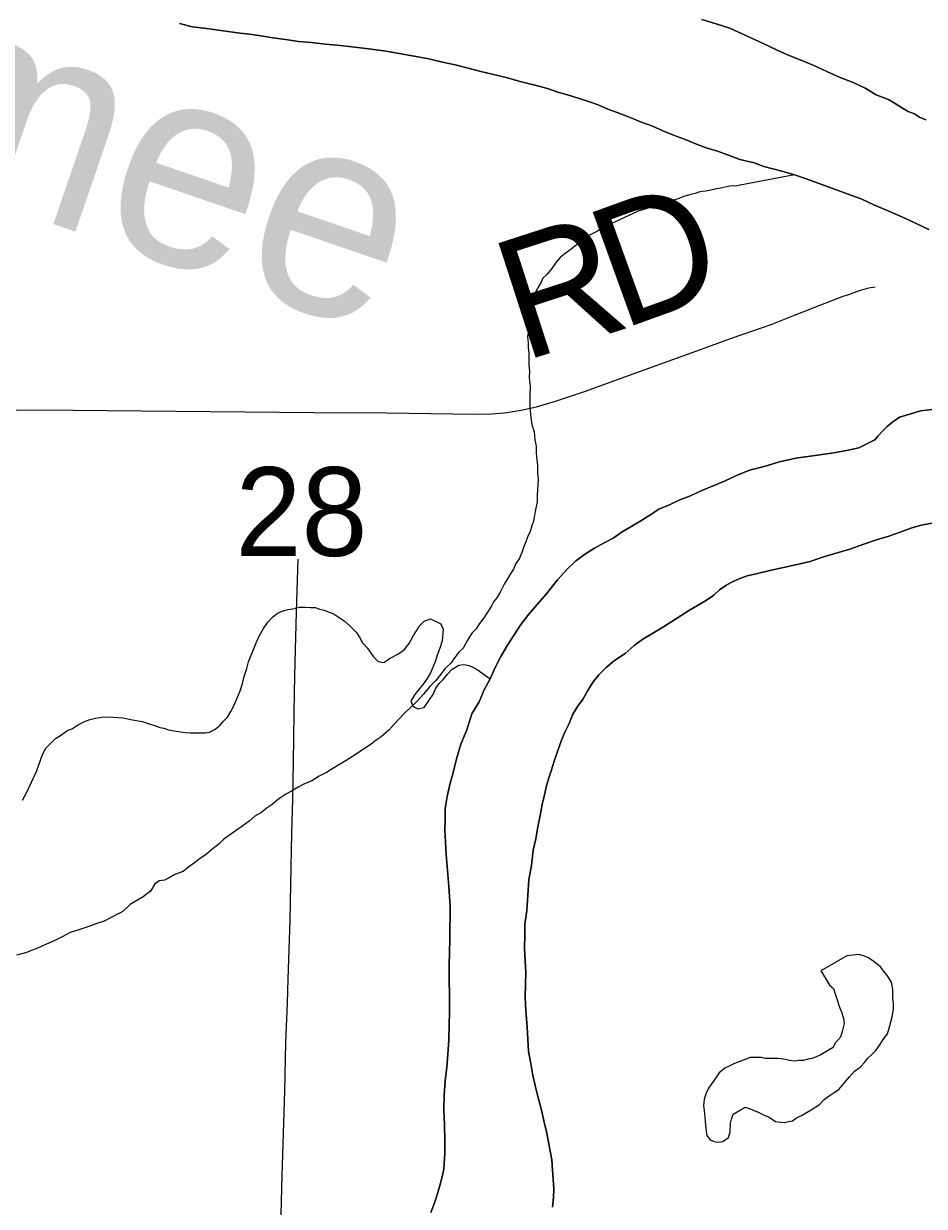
# Model space of a CAD drawing. Extents: x 2.4 to 73.1, y 4.5 to 25.6.
# Drawn here: x 44.2641 to 44.4767, y 22.2051 to 22.4841 of the extents above; entities that cross this region are included whole.
import ezdxf

# ---------------------------------------------------------------- set-up
doc = ezdxf.new("R2010")
doc.units = 0
for name, color, linetype in [('GM_X_Major_River', 7, 'Continuous'), ('GM_X_Major_River_Text', 7, 'Continuous'), ('GM_X_Minor_Lake', 7, 'Continuous'), ('GM_X_Minor_River', 7, 'Continuous'), ('GM_X_Section_Text', 7, 'Continuous'), ('GM_X_Township_Road', 7, 'Continuous'), ('GM_X_Township_Road_Text', 7, 'Continuous')]:
    doc.layers.add(name, color=color, linetype=linetype)

msp = doc.modelspace()

# ---------------------------------------------------------------- linework, layer by layer
at = {"layer": 'GM_X_Major_River'}
for points in [[(44.46272, 22.46887), (44.45989, 22.47025), (44.45687, 22.47144), (44.45366, 22.47282), (44.45064, 22.4742), (44.4478, 22.47538), (44.44478, 22.47657), (44.44213, 22.47775), (44.43968, 22.47893), (44.43081, 22.48306), (44.42759, 22.48406), (44.42418, 22.48507)], [(44.42418, 22.48507), (44.42759, 22.48406), (44.43081, 22.48306), (44.43968, 22.47893), (44.44213, 22.47775), (44.44478, 22.47657), (44.4478, 22.47538), (44.45064, 22.4742), (44.45366, 22.47282), (44.45687, 22.47144), (44.45989, 22.47025), (44.46272, 22.46887)], [(44.30093, 22.48417), (44.30396, 22.48336)], [(44.30396, 22.48336), (44.30093, 22.48417)], [(44.30396, 22.48336), (44.30794, 22.48292), (44.31515, 22.48186), (44.31743, 22.48163), (44.32009, 22.48121), (44.32293, 22.48078), (44.32597, 22.48036), (44.32901, 22.47993), (44.33205, 22.47969), (44.33527, 22.47926), (44.33812, 22.47902), (44.3423, 22.47858), (44.34553, 22.47815), (44.34913, 22.47771), (44.35273, 22.47708), (44.35634, 22.47645), (44.35975, 22.47583), (44.36297, 22.47502), (44.36601, 22.4744), (44.36904, 22.47359), (44.37207, 22.47278), (44.37472, 22.47217), (44.37832, 22.47135), (44.38097, 22.47055), (44.38324, 22.46995), (44.38571, 22.46934), (44.38798, 22.46873), (44.39025, 22.46794), (44.39252, 22.46733), (44.39498, 22.46653), (44.39744, 22.46573), (44.39971, 22.46494), (44.40198, 22.46395), (44.40425, 22.46315), (44.40727, 22.46196), (44.40973, 22.46097), (44.41237, 22.45998), (44.41502, 22.4588), (44.41748, 22.45781), (44.42012, 22.45682), (44.42258, 22.45583), (44.42523, 22.45484), (44.42788, 22.45404), (44.43052, 22.45305), (44.43317, 22.45205), (44.43658, 22.45124), (44.43885, 22.45044), (44.44093, 22.44984), (44.4434, 22.44923), (44.44605, 22.44843), (44.44907, 22.44743), (44.45229, 22.44624), (44.46193, 22.44267), (44.46495, 22.44129), (44.46779, 22.4401), (44.47194, 22.43833), (44.47478, 22.43695), (44.4778, 22.43557)], [(44.4778, 22.43557), (44.47478, 22.43695), (44.47194, 22.43833), (44.46779, 22.4401), (44.46495, 22.44129), (44.46193, 22.44267), (44.45229, 22.44624), (44.44907, 22.44743), (44.44605, 22.44843), (44.4434, 22.44923), (44.44093, 22.44984), (44.43885, 22.45044), (44.43658, 22.45124), (44.43317, 22.45205), (44.43052, 22.45305), (44.42788, 22.45404), (44.42523, 22.45484), (44.42258, 22.45583), (44.42012, 22.45682), (44.41748, 22.45781), (44.41502, 22.4588), (44.41237, 22.45998), (44.40973, 22.46097), (44.40727, 22.46196), (44.40425, 22.46315), (44.40198, 22.46395), (44.39971, 22.46494), (44.39744, 22.46573), (44.39498, 22.46653), (44.39252, 22.46733), (44.39025, 22.46794), (44.38798, 22.46873), (44.38571, 22.46934), (44.38324, 22.46995), (44.38097, 22.47055), (44.37832, 22.47135), (44.37472, 22.47217), (44.37207, 22.47278), (44.36904, 22.47359), (44.36601, 22.4744), (44.36297, 22.47502), (44.35975, 22.47583), (44.35634, 22.47645), (44.35273, 22.47708), (44.34913, 22.47771), (44.34553, 22.47815), (44.3423, 22.47858), (44.33812, 22.47902), (44.33527, 22.47926), (44.33205, 22.47969), (44.32901, 22.47993), (44.32597, 22.48036), (44.32293, 22.48078), (44.32009, 22.48121), (44.31743, 22.48163), (44.31515, 22.48186), (44.30794, 22.48292), (44.30396, 22.48336)], [(44.47706, 22.46143), (44.47555, 22.46202), (44.47442, 22.4628), (44.47291, 22.46339), (44.47159, 22.46417), (44.47008, 22.46515), (44.46839, 22.46613), (44.46536, 22.46731), (44.46272, 22.46887)], [(44.46272, 22.46887), (44.46536, 22.46731), (44.46839, 22.46613), (44.47008, 22.46515), (44.47159, 22.46417), (44.47291, 22.46339), (44.47442, 22.4628), (44.47555, 22.46202), (44.47706, 22.46143)], [(44.47848, 22.39309), (44.47581, 22.39275), (44.47352, 22.39203), (44.47085, 22.39131), (44.46931, 22.39019), (44.46796, 22.38907), (44.4668, 22.38795), (44.46583, 22.38683), (44.46505, 22.38589), (44.46122, 22.38405), (44.45874, 22.38352), (44.45531, 22.38282), (44.45149, 22.38231), (44.44635, 22.38163), (44.44253, 22.38074), (44.4389, 22.37966), (44.43546, 22.37876), (44.4324, 22.37748), (44.42953, 22.3762), (44.42685, 22.3751), (44.42417, 22.374), (44.42149, 22.37271), (44.419, 22.3718), (44.4167, 22.3707), (44.41402, 22.3696), (44.4119, 22.36812), (44.40979, 22.36682), (44.40768, 22.36552), (44.40538, 22.36423), (44.40326, 22.36274), (44.40115, 22.36164), (44.39885, 22.36034), (44.39674, 22.35905), (44.39443, 22.35737), (44.3923, 22.35532), (44.39017, 22.35288), (44.38746, 22.3495), (44.38533, 22.34707), (44.38339, 22.34482), (44.38145, 22.34238), (44.37989, 22.33993), (44.37833, 22.33749), (44.37677, 22.33485), (44.3754, 22.33222), (44.37421, 22.32957), (44.37284, 22.32694), (44.37166, 22.32411), (44.3699, 22.32128), (44.3687, 22.3175), (44.36732, 22.3141), (44.36631, 22.3107), (44.3655, 22.30748), (44.36469, 22.30464), (44.36408, 22.3018)], [(44.36408, 22.3018), (44.36469, 22.30464), (44.3655, 22.30748), (44.36631, 22.3107), (44.36732, 22.3141), (44.3687, 22.3175), (44.3699, 22.32128), (44.37166, 22.32411), (44.37284, 22.32694), (44.37421, 22.32957), (44.3754, 22.33222), (44.37677, 22.33485), (44.37833, 22.33749), (44.37989, 22.33993), (44.38145, 22.34238), (44.38339, 22.34482), (44.38533, 22.34707), (44.38746, 22.3495), (44.39017, 22.35288), (44.3923, 22.35532), (44.39443, 22.35737), (44.39674, 22.35905), (44.39885, 22.36034), (44.40115, 22.36164), (44.40326, 22.36274), (44.40538, 22.36423), (44.40768, 22.36552), (44.40979, 22.36682), (44.4119, 22.36812), (44.41402, 22.3696), (44.4167, 22.3707), (44.419, 22.3718), (44.42149, 22.37271), (44.42417, 22.374), (44.42685, 22.3751), (44.42953, 22.3762), (44.4324, 22.37748), (44.43546, 22.37876), (44.4389, 22.37966), (44.44253, 22.38074), (44.44635, 22.38163), (44.45149, 22.38231), (44.45531, 22.38282), (44.45874, 22.38352), (44.46122, 22.38405), (44.46505, 22.38589), (44.46583, 22.38683), (44.4668, 22.38795), (44.46796, 22.38907), (44.46931, 22.39019), (44.47085, 22.39131), (44.47352, 22.39203), (44.47581, 22.39275), (44.47848, 22.39309)], [(44.38925, 22.20925), (44.3891, 22.21153), (44.38894, 22.21362), (44.38879, 22.2161), (44.38756, 22.22277), (44.38702, 22.22487), (44.38649, 22.22715), (44.38595, 22.22925), (44.38541, 22.23135), (44.38488, 22.23364), (44.38435, 22.23593), (44.38382, 22.23879), (44.38329, 22.24164), (44.38315, 22.2445), (44.383, 22.24735), (44.38269, 22.25134), (44.38254, 22.25439), (44.38259, 22.25743), (44.38264, 22.26028), (44.38249, 22.26294), (44.38234, 22.26598), (44.38239, 22.26902), (44.38243, 22.27168), (44.38287, 22.2749), (44.38311, 22.27851), (44.38336, 22.28212), (44.38398, 22.28553), (44.38442, 22.28913), (44.38503, 22.29178), (44.38546, 22.29462), (44.38607, 22.29727), (44.38649, 22.29993), (44.3871, 22.3022), (44.38751, 22.30428), (44.38811, 22.30617), (44.38871, 22.30806), (44.38931, 22.31014), (44.39011, 22.31241), (44.3911, 22.31505), (44.39189, 22.31694), (44.39288, 22.31902), (44.39367, 22.32109), (44.39484, 22.32298), (44.3962, 22.32485), (44.39737, 22.32693), (44.39855, 22.32881), (44.3999, 22.3305), (44.40164, 22.33218), (44.40357, 22.33386), (44.40607, 22.33553), (44.40819, 22.33739), (44.4103, 22.33888), (44.4128, 22.34036), (44.41511, 22.34184), (44.42125, 22.34574), (44.42317, 22.34685), (44.42509, 22.34796), (44.42701, 22.34925), (44.42837, 22.35056), (44.43009, 22.35168), (44.43144, 22.35241), (44.43297, 22.35315), (44.43488, 22.35388), (44.43736, 22.35441), (44.44023, 22.35512), (44.44347, 22.35583), (44.44672, 22.35654), (44.44977, 22.35725), (44.45245, 22.35816), (44.45531, 22.35907), (44.45914, 22.36014), (44.4622, 22.36124), (44.46544, 22.36232), (44.46831, 22.36323), (44.47099, 22.36414), (44.47348, 22.36505), (44.47596, 22.36577), (44.47844, 22.3663)], [(44.47844, 22.3663), (44.47596, 22.36577), (44.47348, 22.36505), (44.47099, 22.36414), (44.46831, 22.36323), (44.46544, 22.36232), (44.4622, 22.36124), (44.45914, 22.36014), (44.45531, 22.35907), (44.45245, 22.35816), (44.44977, 22.35725), (44.44672, 22.35654), (44.44347, 22.35583), (44.44023, 22.35512), (44.43736, 22.35441), (44.43488, 22.35388), (44.43297, 22.35315), (44.43144, 22.35241), (44.43009, 22.35168), (44.42837, 22.35056), (44.42701, 22.34925), (44.42509, 22.34796), (44.42317, 22.34685), (44.42125, 22.34574), (44.41511, 22.34184), (44.4128, 22.34036), (44.4103, 22.33888), (44.40819, 22.33739), (44.40607, 22.33553), (44.40357, 22.33386), (44.40164, 22.33218), (44.3999, 22.3305), (44.39855, 22.32881), (44.39737, 22.32693), (44.3962, 22.32485), (44.39484, 22.32298), (44.39367, 22.32109), (44.39288, 22.31902), (44.39189, 22.31694), (44.3911, 22.31505), (44.39011, 22.31241), (44.38931, 22.31014), (44.38871, 22.30806), (44.38811, 22.30617), (44.38751, 22.30428), (44.3871, 22.3022), (44.38649, 22.29993), (44.38607, 22.29727), (44.38546, 22.29462), (44.38503, 22.29178), (44.38442, 22.28913), (44.38398, 22.28553), (44.38336, 22.28212), (44.38311, 22.27851), (44.38287, 22.2749), (44.38243, 22.27168), (44.38239, 22.26902), (44.38234, 22.26598), (44.38249, 22.26294), (44.38264, 22.26028), (44.38259, 22.25743), (44.38254, 22.25439), (44.38269, 22.25134), (44.383, 22.24735), (44.38315, 22.2445), (44.38329, 22.24164), (44.38382, 22.23879), (44.38435, 22.23593), (44.38488, 22.23364), (44.38541, 22.23135), (44.38595, 22.22925), (44.38649, 22.22715), (44.38702, 22.22487), (44.38756, 22.22277), (44.38879, 22.2161), (44.38894, 22.21362), (44.3891, 22.21153), (44.38925, 22.20925)], [(44.36408, 22.3018), (44.36365, 22.29896), (44.36361, 22.2963), (44.36357, 22.29383), (44.36372, 22.29098), (44.36386, 22.28813), (44.36451, 22.28052), (44.36466, 22.27823), (44.36481, 22.27595), (44.36477, 22.27348), (44.36473, 22.27082), (44.36469, 22.26797), (44.36464, 22.26512), (44.36459, 22.26189), (44.36454, 22.25848), (44.36468, 22.25505), (44.36461, 22.25106), (44.36456, 22.24783), (44.36451, 22.24441), (44.36427, 22.241), (44.36403, 22.23796), (44.3636, 22.23474), (44.36335, 22.23132), (44.3633, 22.2279), (44.36343, 22.22429), (44.36357, 22.22068), (44.36352, 22.21764), (44.36327, 22.21384), (44.36285, 22.21176), (44.36225, 22.20968), (44.36165, 22.2076), (44.36105, 22.20571), (44.36026, 22.20363)], [(44.36026, 22.20363), (44.36105, 22.20571), (44.36165, 22.2076), (44.36225, 22.20968), (44.36285, 22.21176), (44.36327, 22.21384), (44.36352, 22.21764), (44.36357, 22.22068), (44.36343, 22.22429), (44.3633, 22.2279), (44.36335, 22.23132), (44.3636, 22.23474), (44.36403, 22.23796), (44.36427, 22.241), (44.36451, 22.24441), (44.36456, 22.24783), (44.36461, 22.25106), (44.36468, 22.25505), (44.36454, 22.25848), (44.36459, 22.26189), (44.36464, 22.26512), (44.36469, 22.26797), (44.36473, 22.27082), (44.36477, 22.27348), (44.36481, 22.27595), (44.36466, 22.27823), (44.36451, 22.28052), (44.36386, 22.28813), (44.36372, 22.29098), (44.36357, 22.29383), (44.36361, 22.2963), (44.36365, 22.29896), (44.36408, 22.3018)], [(44.38899, 22.20488), (44.38922, 22.20716), (44.38925, 22.20925)], [(44.38925, 22.20925), (44.38922, 22.20716), (44.38899, 22.20488)]]:
    msp.add_lwpolyline(points, dxfattribs=at)
at = {"layer": 'GM_X_Minor_Lake'}
for points in [[(44.45225, 22.26069), (44.45355, 22.25858), (44.45429, 22.25724), (44.45523, 22.25646), (44.45559, 22.2555), (44.45613, 22.25379), (44.45668, 22.25207), (44.45723, 22.25073), (44.45759, 22.24939), (44.45776, 22.24825), (44.45735, 22.24636), (44.45695, 22.24503), (44.45559, 22.24353), (44.4552, 22.24259), (44.45424, 22.24204), (44.45308, 22.24129), (44.45213, 22.24074), (44.45021, 22.24001), (44.44926, 22.23983), (44.44811, 22.23947), (44.44716, 22.23949), (44.44621, 22.23931), (44.44488, 22.23952), (44.44393, 22.23973), (44.44298, 22.23993), (44.44203, 22.23995), (44.44108, 22.23996), (44.44013, 22.23998), (44.43918, 22.24), (44.43823, 22.2402), (44.4369, 22.24022), (44.43557, 22.24024), (44.43194, 22.23878), (44.43079, 22.23823), (44.42964, 22.23768), (44.42829, 22.23656), (44.42751, 22.23543), (44.42673, 22.2343), (44.42576, 22.23299), (44.42517, 22.23167), (44.42477, 22.23034), (44.42455, 22.22883), (44.42472, 22.22768), (44.42489, 22.22616), (44.42505, 22.22426), (44.42522, 22.22274), (44.42539, 22.22178), (44.42614, 22.22082), (44.42708, 22.22043), (44.42803, 22.22022), (44.42917, 22.22039), (44.43052, 22.22132), (44.43092, 22.22265), (44.43095, 22.22473), (44.43116, 22.22568), (44.43156, 22.22682), (44.43444, 22.22848), (44.43557, 22.22808), (44.43652, 22.22769), (44.43746, 22.22729), (44.43878, 22.2267), (44.4401, 22.22611), (44.44161, 22.22514), (44.44275, 22.22493), (44.4437, 22.22491), (44.44465, 22.22509), (44.44561, 22.22526), (44.44657, 22.22601), (44.44772, 22.22656), (44.44906, 22.2273), (44.45002, 22.22785), (44.45194, 22.22915), (44.4531, 22.23027), (44.45426, 22.23121), (44.45541, 22.23195), (44.45656, 22.23269), (44.45734, 22.23363), (44.45811, 22.23456), (44.45908, 22.23569), (44.46024, 22.237), (44.46159, 22.23793), (44.46256, 22.23905), (44.46333, 22.23999), (44.4643, 22.24093), (44.46527, 22.24186), (44.46624, 22.24318), (44.46702, 22.24449), (44.46799, 22.24581), (44.46839, 22.24713), (44.4692, 22.25016), (44.46941, 22.25168), (44.46944, 22.253), (44.46926, 22.25415), (44.46928, 22.25529), (44.4693, 22.25624), (44.46894, 22.25795), (44.46801, 22.25949), (44.46708, 22.26064), (44.46634, 22.2616), (44.46483, 22.26277), (44.46352, 22.26374)], [(44.45225, 22.26069), (44.45355, 22.25858), (44.45429, 22.25724), (44.45523, 22.25646), (44.45559, 22.2555), (44.45613, 22.25379), (44.45668, 22.25207), (44.45723, 22.25073), (44.45759, 22.24939), (44.45776, 22.24825), (44.45735, 22.24636), (44.45695, 22.24503), (44.45559, 22.24353), (44.4552, 22.24259), (44.45424, 22.24204), (44.45308, 22.24129), (44.45213, 22.24074), (44.45021, 22.24001), (44.44926, 22.23983), (44.44811, 22.23947), (44.44716, 22.23949), (44.44621, 22.23931), (44.44488, 22.23952), (44.44393, 22.23973), (44.44298, 22.23993), (44.44203, 22.23995), (44.44108, 22.23996), (44.44013, 22.23998), (44.43918, 22.24), (44.43823, 22.2402), (44.4369, 22.24022), (44.43557, 22.24024), (44.43194, 22.23878), (44.43079, 22.23823), (44.42964, 22.23768), (44.42829, 22.23656), (44.42751, 22.23543), (44.42673, 22.2343), (44.42576, 22.23299), (44.42517, 22.23167), (44.42477, 22.23034), (44.42455, 22.22883), (44.42472, 22.22768), (44.42489, 22.22616), (44.42505, 22.22426), (44.42522, 22.22274), (44.42539, 22.22178), (44.42614, 22.22082), (44.42708, 22.22043), (44.42803, 22.22022), (44.42917, 22.22039), (44.43052, 22.22132), (44.43092, 22.22265), (44.43095, 22.22473), (44.43116, 22.22568), (44.43156, 22.22682), (44.43444, 22.22848), (44.43557, 22.22808), (44.43652, 22.22769), (44.43746, 22.22729), (44.43878, 22.2267), (44.4401, 22.22611), (44.44161, 22.22514), (44.44275, 22.22493), (44.4437, 22.22491), (44.44465, 22.22509), (44.44561, 22.22526), (44.44657, 22.22601), (44.44772, 22.22656), (44.44906, 22.2273), (44.45002, 22.22785), (44.45194, 22.22915), (44.4531, 22.23027), (44.45426, 22.23121), (44.45541, 22.23195), (44.45656, 22.23269), (44.45734, 22.23363), (44.45811, 22.23456), (44.45908, 22.23569), (44.46024, 22.237), (44.46159, 22.23793), (44.46256, 22.23905), (44.46333, 22.23999), (44.4643, 22.24093), (44.46527, 22.24186), (44.46624, 22.24318), (44.46702, 22.24449), (44.46799, 22.24581), (44.46839, 22.24713), (44.4692, 22.25016), (44.46941, 22.25168), (44.46944, 22.253), (44.46926, 22.25415), (44.46928, 22.25529), (44.4693, 22.25624), (44.46894, 22.25795), (44.46801, 22.25949), (44.46708, 22.26064), (44.46634, 22.2616), (44.46483, 22.26277), (44.46352, 22.26374)], [(44.46352, 22.26374), (44.46257, 22.26413), (44.46125, 22.26454), (44.45972, 22.26437), (44.45839, 22.2642), (44.45225, 22.26069)], [(44.46352, 22.26374), (44.46257, 22.26413), (44.46125, 22.26454), (44.45972, 22.26437), (44.45839, 22.2642), (44.45225, 22.26069)]]:
    msp.add_lwpolyline(points, dxfattribs=at)
at = {"layer": 'GM_X_Minor_River'}
for points in [[(44.44605, 22.44843), (44.43327, 22.44597), (44.43212, 22.4458), (44.43117, 22.44581), (44.43003, 22.44564), (44.42869, 22.44528), (44.42774, 22.44511), (44.42602, 22.44476), (44.42507, 22.44458), (44.42373, 22.44441), (44.42259, 22.44405), (44.42125, 22.44369), (44.41991, 22.44333), (44.41857, 22.44278), (44.41647, 22.44206), (44.41475, 22.44171), (44.41054, 22.44025), (44.40921, 22.43989), (44.40767, 22.43916), (44.40614, 22.43842), (44.40442, 22.43769), (44.40289, 22.43695), (44.40135, 22.43622), (44.39943, 22.43511), (44.39771, 22.43418), (44.39617, 22.43307), (44.39463, 22.43195), (44.39328, 22.43083), (44.39193, 22.42991), (44.39078, 22.42897), (44.38981, 22.42785), (44.38883, 22.42635), (44.38767, 22.42503), (44.38671, 22.4241), (44.38631, 22.42315), (44.38514, 22.42127), (44.38475, 22.42033), (44.38415, 22.41863), (44.38375, 22.4175), (44.38354, 22.41617), (44.38333, 22.41484), (44.3833, 22.41313), (44.38328, 22.41161), (44.38307, 22.41029), (44.38323, 22.40876), (44.38321, 22.40762), (44.38339, 22.40648), (44.38337, 22.40515), (44.38334, 22.40363), (44.38351, 22.40211), (44.38348, 22.40059), (44.38365, 22.39869), (44.38361, 22.39641), (44.38357, 22.39394), (44.38373, 22.39185), (44.38407, 22.38956), (44.38462, 22.38784), (44.38478, 22.38594), (44.38513, 22.38441), (44.38511, 22.38289), (44.38527, 22.38118), (44.38544, 22.37985), (44.38541, 22.37814), (44.38558, 22.37662), (44.38533, 22.37282), (44.38531, 22.3713), (44.3851, 22.37016), (44.38489, 22.36903), (44.38469, 22.36808), (44.38448, 22.36675), (44.38408, 22.36562), (44.38368, 22.36429), (44.38309, 22.36297), (44.38269, 22.36184), (44.38209, 22.36052), (44.3817, 22.35938), (44.3811, 22.35787), (44.38032, 22.35675), (44.37973, 22.35543), (44.37915, 22.35449), (44.37856, 22.35355), (44.37758, 22.35185), (44.3766, 22.34997), (44.37582, 22.34865), (44.37505, 22.34771), (44.37446, 22.34658), (44.37348, 22.34507), (44.37271, 22.34395), (44.37173, 22.34263), (44.37095, 22.34131), (44.36999, 22.34038), (44.3694, 22.33944), (44.36882, 22.3385), (44.36784, 22.3368), (44.36687, 22.33587), (44.3659, 22.33456), (44.36493, 22.33324), (44.36358, 22.33193), (44.36261, 22.33062), (44.36144, 22.32912), (44.3599, 22.32762)], [(44.26384, 22.30094), (44.26482, 22.30263), (44.26718, 22.30772), (44.26777, 22.30923), (44.26817, 22.31056), (44.26857, 22.31169), (44.26936, 22.3132), (44.27051, 22.31432), (44.27167, 22.31544), (44.27283, 22.31618), (44.27437, 22.3173), (44.27571, 22.31785), (44.27686, 22.31859), (44.2782, 22.31933), (44.27954, 22.31988), (44.28107, 22.32023), (44.28316, 22.32058), (44.28526, 22.32054), (44.28753, 22.32032), (44.28981, 22.3199), (44.29209, 22.31948), (44.29379, 22.31889), (44.2953, 22.31848), (44.29625, 22.31809), (44.2972, 22.31788), (44.29833, 22.31749), (44.29966, 22.31727), (44.30118, 22.31706), (44.30232, 22.31685), (44.30346, 22.31683), (44.30479, 22.31681), (44.30593, 22.31679), (44.30707, 22.31678), (44.30802, 22.31695), (44.30937, 22.31769), (44.31052, 22.31862), (44.3113, 22.31956), (44.31226, 22.32049), (44.31304, 22.32181), (44.31383, 22.32332), (44.31442, 22.32483), (44.31521, 22.32672), (44.31581, 22.32842), (44.31622, 22.33012), (44.31682, 22.33201), (44.31722, 22.33352), (44.319, 22.33806), (44.31979, 22.33975), (44.32077, 22.34145), (44.32174, 22.34295), (44.3229, 22.34407), (44.32406, 22.34501), (44.3254, 22.34555), (44.32654, 22.34592), (44.32769, 22.34609), (44.32921, 22.34644), (44.33055, 22.34642), (44.33188, 22.3464), (44.33302, 22.34638), (44.33396, 22.34599), (44.3351, 22.34578), (44.33605, 22.34538), (44.33718, 22.34499), (44.33887, 22.34382), (44.33982, 22.34323), (44.34113, 22.34207), (44.34263, 22.34053), (44.34337, 22.33938), (44.34411, 22.33803), (44.34523, 22.33688), (44.34597, 22.33573), (44.34672, 22.33476), (44.34784, 22.33361), (44.34917, 22.33339), (44.35052, 22.33432), (44.35262, 22.33543), (44.35397, 22.33636), (44.35514, 22.33786), (44.35612, 22.33974), (44.35689, 22.34087), (44.35748, 22.342), (44.35864, 22.34312), (44.36017, 22.34367), (44.36262, 22.34249), (44.36317, 22.34115), (44.36294, 22.3385), (44.36235, 22.33679), (44.36175, 22.33509), (44.36135, 22.33377), (44.36076, 22.33245), (44.36016, 22.33094), (44.35938, 22.32962)], [(44.35938, 22.32962), (44.35841, 22.32831), (44.35763, 22.32737), (44.35647, 22.32587), (44.35549, 22.32436), (44.35604, 22.32302), (44.35717, 22.32244), (44.3587, 22.32279), (44.35987, 22.32448), (44.36084, 22.32599), (44.36144, 22.32731), (44.36221, 22.32844), (44.36318, 22.32937), (44.36415, 22.33068), (44.36531, 22.33181), (44.36685, 22.33273), (44.36799, 22.3329), (44.36932, 22.33269), (44.37045, 22.33211), (44.3712, 22.33171), (44.37421, 22.32957)], [(44.3599, 22.32762), (44.35854, 22.32593), (44.35699, 22.32425), (44.35545, 22.32275), (44.3539, 22.32125), (44.35274, 22.32013), (44.35158, 22.31882), (44.35042, 22.31751), (44.34849, 22.31583), (44.34734, 22.31509), (44.34618, 22.31416), (44.34176, 22.31119), (44.34023, 22.31026), (44.33869, 22.30933), (44.33715, 22.30841), (44.33562, 22.30748), (44.33389, 22.30656), (44.33216, 22.30545), (44.33025, 22.30472), (44.32891, 22.30398), (44.32737, 22.30305), (44.32603, 22.30232), (44.32487, 22.30157), (44.32391, 22.30083), (44.32276, 22.2999), (44.32141, 22.29897), (44.32025, 22.29804), (44.31872, 22.29711), (44.31737, 22.29599), (44.31564, 22.29469), (44.3141, 22.29357), (44.31275, 22.29265), (44.31141, 22.29172), (44.31025, 22.2906), (44.3089, 22.28948), (44.30774, 22.28855), (44.30678, 22.2878), (44.30563, 22.28706), (44.30447, 22.28613), (44.30313, 22.2852), (44.30178, 22.28408), (44.29986, 22.28335), (44.29852, 22.28261), (44.29737, 22.28206), (44.29623, 22.28189), (44.29507, 22.28115), (44.2941, 22.27945), (44.29237, 22.27815), (44.29045, 22.27704), (44.28929, 22.2763), (44.28755, 22.27462), (44.28602, 22.27388), (44.28468, 22.27314), (44.28315, 22.2724), (44.28142, 22.27186), (44.27951, 22.27113), (44.27741, 22.27041), (44.27512, 22.26968), (44.27339, 22.26876), (44.27147, 22.26784), (44.26956, 22.26692), (44.26745, 22.266), (44.26458, 22.26491), (44.26248, 22.26437)]]:
    msp.add_lwpolyline(points, dxfattribs=at)
at = {"layer": 'GM_X_Township_Road'}
for points in [[(44.2624, 22.39303), (44.27576, 22.39289), (44.33264, 22.39237), (44.34973, 22.39226), (44.3603, 22.39211), (44.37055, 22.39196), (44.37457, 22.39205), (44.37763, 22.39231), (44.38159, 22.39293), (44.38519, 22.39374), (44.38964, 22.39506), (44.39671, 22.39741), (44.40342, 22.39986), (44.42476, 22.40757), (44.4312, 22.40988), (44.44058, 22.41317), (44.44606, 22.41533), (44.45331, 22.41816), (44.45758, 22.41979), (44.45885, 22.42024), (44.46143, 22.42118), (44.46358, 22.42176), (44.46507, 22.422)], [(44.3246, 22.19093), (44.32517, 22.21237), (44.32576, 22.23226), (44.32605, 22.24375), (44.32638, 22.25307), (44.32658, 22.25866), (44.32705, 22.27262), (44.32722, 22.28101), (44.32746, 22.29313), (44.32768, 22.30121), (44.32786, 22.3099), (44.328, 22.32139), (44.32807, 22.32636), (44.32819, 22.33351), (44.32854, 22.34531), (44.32896, 22.35774)]]:
    msp.add_lwpolyline(points, dxfattribs=at)

# ---------------------------------------------------------------- texts
at = {"layer": 'GM_X_Major_River_Text'}
msp.add_text('Maumee', height=0.047373, rotation=341.0484, dxfattribs=at).set_placement((44.11385, 22.49085))
at = {"layer": 'GM_X_Section_Text'}
msp.add_text('28', height=0.020928, rotation=0, dxfattribs=at).set_placement((44.31415, 22.35854))
at = {"layer": 'GM_X_Township_Road_Text'}
for s, rotation, p in [('D', 19.8753, (44.40518, 22.41187)), ('R', 17.953, (44.38202, 22.40434))]:
    msp.add_text(s, height=0.02841, rotation=rotation, dxfattribs=at).set_placement(p)

doc.saveas('drawing.dxf')
